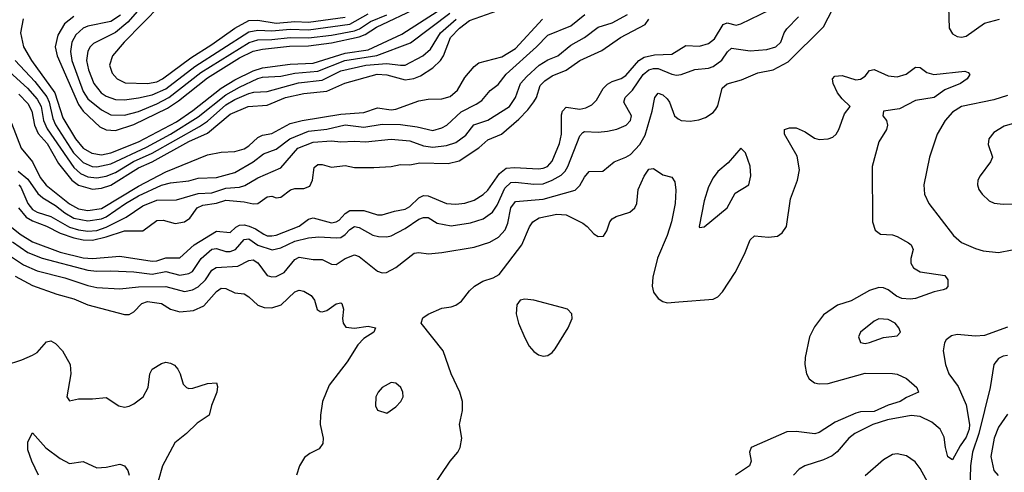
# Model space of a CAD drawing. Header units: inches. Extents: x 1682530 to 1839546, y 640742 to 791647.
# Tile 379 of 656: x 1747134 to 1751416, y 722022 to 723987. Entities that reach past the tile are written whole.
import ezdxf

# ---------------------------------------------------------------- set-up
doc = ezdxf.new("R2010")
doc.units = ezdxf.units.IN
doc.header["$MEASUREMENT"] = 0
doc.layers.add('B7742', color=7, linetype='Continuous')
doc.layers.add('B7752', color=7, linetype='Continuous')

msp = doc.modelspace()

# ---------------------------------------------------------------- linework, layer by layer
at = {"layer": 'B7742', "color": 5}
for points, elevation in [([(1747830, 724235.8), (1747603.7, 723976.3), (1747550, 723932.4), (1747455.5, 723884.5), (1747440.1, 723870), (1747430, 723850.9), (1747424.7, 723810), (1747433.3, 723770), (1747456.2, 723710), (1747488.6, 723670), (1747510, 723655.6), (1747550, 723641.1), (1747590, 723639.1), (1747650, 723648.4), (1747710, 723661.7), (1747770, 723687.7), (1747896.1, 723783.9), (1748130, 723935), (1748170, 723942.7), (1748230, 723939.2), (1748310, 723946), (1748390, 723942.8), (1748570, 723967.9), (1748650, 724012.5)], 960), ([(1747747.6, 724052.4), (1747588.8, 723890), (1747537.9, 723830), (1747524.3, 723790), (1747535.5, 723755.5), (1747557.3, 723730), (1747593.2, 723713.2), (1747690, 723709.8), (1747730, 723717.8), (1747754.7, 723730), (1747878, 723822), (1747970, 723879.1), (1748070, 723951.2), (1748130, 723984), (1748170, 723986.1), (1748250, 723973), (1748330, 723979.8), (1748390, 723976.3), (1748550, 723998.9)], 980), ([(1747114.4, 723810), (1747199.6, 723719.6), (1747252.3, 723652.3), (1747262.8, 723630), (1747278.8, 723558.8), (1747290.3, 723530.3), (1747367.9, 723410), (1747410, 723367.2), (1747449.3, 723350), (1747470, 723349), (1747530, 723361.9), (1747685.6, 723434.4), (1747789.5, 723490.5), (1747910, 723565.9), (1748030, 723661.4), (1748090, 723695.2), (1748170, 723732.2), (1748190, 723737.7), (1748270, 723742.3), (1748330, 723755.1), (1748430, 723763.4), (1748548.3, 723810), (1748687.6, 723832.4), (1748833.4, 723886.6), (1749004.3, 724015.7)], 860), ([(1747126.7, 723330), (1747170, 723295.2), (1747212.6, 723232.6), (1747234.5, 723214.5), (1747290, 723181.1), (1747330, 723148.1), (1747370, 723125.2), (1747430, 723113.4), (1747490, 723122.9), (1747510, 723131.7), (1747594.3, 723190), (1747650, 723222.2), (1747750, 723268.9), (1747790, 723278.8), (1747870, 723288), (1747910, 723299.3), (1747990, 723302.5), (1748070, 723324.4), (1748150, 723370.8), (1748194.4, 723405.6), (1748250, 723424.7), (1748309.4, 723470.6), (1748390, 723503.4), (1748470, 723512.1), (1748550, 723530.8), (1748630, 723521.5), (1748710, 723533.3), (1748790, 723532.6), (1748862.2, 723522.2), (1748930, 723506.3), (1748970, 723518.6), (1748991.7, 723530), (1749053.1, 723586.9), (1749119.7, 723620.3), (1749143.3, 723636.7), (1749180.2, 723679.8), (1749214.1, 723705.9), (1749249.2, 723750.8), (1749381.1, 723870), (1749430, 723920.1), (1749530, 723960.1), (1749592, 724010)], 760), ([(1747130, 723663.9), (1747170, 723623.5), (1747187.3, 723590), (1747198.7, 723530), (1747214, 723494), (1747253.9, 723450), (1747302.6, 723362.6), (1747361.2, 723290), (1747390, 723268.5), (1747450, 723252.2), (1747490, 723256.2), (1747530, 723269.2), (1747650, 723344.7), (1747710.7, 723370), (1747870, 723459), (1747950, 723495), (1748050, 723576.6), (1748127.9, 723610), (1748210, 723615.6), (1748290, 723650), (1748370, 723667.3), (1748470, 723676.8), (1748547.5, 723712.5), (1748688.9, 723751.1), (1748730, 723748.3), (1748810, 723726.4), (1748848.6, 723731.4), (1748876.4, 723743.6), (1748930, 723777.8), (1748964.3, 723810), (1748976.7, 723830), (1749008, 723910), (1749046.9, 723950), (1749090, 723983.8), (1749212.6, 724027.4)], 820), ([(1747130, 723270), (1747139.7, 723259.7), (1747169.8, 723190), (1747190, 723163.7), (1747210, 723151), (1747270, 723133), (1747350, 723086.8), (1747390, 723074.3), (1747430, 723069.6), (1747470, 723072.7), (1747510, 723086.6), (1747596.5, 723130), (1747670, 723179.2), (1747730, 723203.2), (1747815.3, 723204.7), (1747910, 723232.1), (1747970, 723235.8), (1748030, 723255.4), (1748090, 723260.2), (1748112.8, 723267.2), (1748170, 723301.1), (1748270, 723344), (1748344.1, 723430), (1748410, 723456.3), (1748490, 723460.8), (1748530, 723456.7), (1748590, 723460.5), (1748637.3, 723457.3), (1748750, 723469.3), (1748830, 723461.9), (1748890, 723440.4), (1748930, 723434.3), (1748990, 723440.5), (1749030, 723454.1), (1749074.3, 723485.7), (1749108.6, 723531.4), (1749170, 723551.4), (1749264.6, 723610), (1749290.7, 723650), (1749312.3, 723710), (1749339, 723741), (1749392.9, 723790), (1749430, 723813.3), (1749474.5, 723830), (1749530, 723876.8), (1749590, 723910.1), (1749650, 723954.3), (1749710, 723974.4), (1749777.3, 724010)], 740), ([(1747149.4, 723990.6), (1747138.2, 723930), (1747150.1, 723870), (1747185.3, 723810), (1747287.4, 723670), (1747321.7, 723561.7), (1747376.4, 723470), (1747410, 723430), (1747447.3, 723407.3), (1747490, 723400.9), (1747530, 723408.7), (1747650, 723456.6), (1747815.4, 723544.6), (1747886.4, 723593.6), (1748010, 723690.7), (1748070, 723726.9), (1748150, 723766.1), (1748190, 723778.5), (1748310, 723794.5), (1748410, 723798.8), (1748550, 723842), (1748650, 723856.4), (1748795.2, 723924.8), (1748970, 724035.5)], 880), ([(1747370, 724000.8), (1747328.3, 723970), (1747299.4, 723920.6), (1747289, 723870), (1747297, 723830), (1747390, 723618.5), (1747410.4, 723590.4), (1747482.6, 723522.6), (1747510, 723509.7), (1747550, 723506.2), (1747630, 723531.7), (1747776.8, 723603.2), (1747824.4, 723635.6), (1747950, 723735.2), (1748090, 723821.4), (1748150, 723850.9), (1748190, 723859.7), (1748307.7, 723872.3), (1748390, 723873.4), (1748490, 723887), (1748610, 723912.4), (1748637, 723923), (1748685.6, 723954.4), (1748870, 724042.2)], 920), ([(1747572.7, 724007.3), (1747530, 723979.4), (1747430, 723958.7), (1747409.4, 723950.6), (1747377.8, 723922.2), (1747360.8, 723890), (1747355.1, 723850), (1747360.8, 723810), (1747410, 723675.4), (1747430, 723643.9), (1747490, 723596.1), (1747530, 723574.5), (1747590, 723572.6), (1747650, 723588.6), (1747730, 723622.2), (1747782.4, 723650), (1747922.1, 723757.9), (1748131.6, 723888.4), (1748170, 723899.7), (1748230, 723900.8), (1748310, 723909.8), (1748390, 723908.3), (1748490, 723920.6), (1748590, 723939.5), (1748611.5, 723948.5), (1748659.7, 723980.3), (1748730, 724008.8)], 940), ([(1747057.6, 723790), (1747167.5, 723690), (1747210, 723641.9), (1747226.9, 723610), (1747238.2, 723550), (1747252.9, 723512.9), (1747370, 723346.3), (1747399, 723319), (1747430, 723304.4), (1747470, 723300.5), (1747510, 723308), (1747550, 723323.4), (1747629, 723371), (1747710, 723407.7), (1747916.6, 723523.4), (1747950, 723546.5), (1748030, 723618.1), (1748070, 723641.2), (1748130, 723667.2), (1748152.6, 723672.6), (1748210, 723675.2), (1748346.3, 723713.7), (1748450, 723724.8), (1748530, 723765.4), (1748638.5, 723790), (1748730, 723797.7), (1748790, 723789.3), (1748810, 723790.6), (1748887.4, 723830), (1748920.5, 723859.5), (1748963.4, 723930), (1749032.2, 723990)], 840), ([(1747097.9, 723537.9), (1747141.1, 723430), (1747190.1, 723370), (1747222.4, 723302.4), (1747248.8, 723268.8), (1747350, 723188.2), (1747390, 723166.8), (1747430, 723158.5), (1747490, 723168), (1747650, 723265), (1747770, 723327.5), (1747950, 723400.5), (1748010, 723412.4), (1748070, 723415), (1748110, 723426.9), (1748130, 723439.2), (1748170, 723475.9), (1748190, 723485.5), (1748230, 723493.9), (1748310, 723536.6), (1748362, 723550), (1748530, 723577.9), (1748630, 723584.7), (1748690, 723604.7), (1748750, 723596.4), (1748770, 723599.4), (1748870, 723635.6), (1748910, 723642.9), (1748970, 723643.7), (1749005.7, 723654.3), (1749038.5, 723681.5), (1749070, 723736.2), (1749110, 723784), (1749130, 723799.8), (1749230, 723825.8), (1749290, 723862.8), (1749406.8, 723990)], 780), ([(1747129.3, 723170), (1747162.7, 723130), (1747190, 723113.6), (1747250, 723091), (1747310, 723061), (1747370, 723039.8), (1747410, 723031.4), (1747450, 723030.6), (1747510, 723044), (1747590, 723071.1), (1747670, 723071.2), (1747730, 723115.1), (1747757.3, 723117.3), (1747810, 723102.5), (1747850, 723109.4), (1747873.8, 723126.2), (1747906, 723170), (1747930, 723182.1), (1747990, 723190.8), (1748030, 723203.7), (1748110, 723196.8), (1748150, 723187.6), (1748170, 723188.8), (1748210, 723218.3), (1748230, 723220.9), (1748250, 723214.6), (1748270, 723217), (1748312, 723248), (1748330, 723254.1), (1748370, 723255), (1748395.1, 723264.9), (1748406.7, 723290), (1748414.1, 723345.9), (1748430, 723358), (1748450, 723359.1), (1748490, 723347.8), (1748550, 723353.8), (1748590, 723345.2), (1748674.7, 723345.3), (1748749.9, 723350.1), (1748790, 723358.9), (1748830, 723357.6), (1748874.3, 723365.7), (1748996.6, 723363.4), (1749045.6, 723374.4), (1749130, 723430.9), (1749170, 723465.8), (1749229.2, 723490.8), (1749304.1, 723555.9), (1749343.9, 723596.1), (1749370, 723630.9), (1749381.4, 723650), (1749398, 723702), (1749417.4, 723722.6), (1749450, 723743.6), (1749510, 723768.4), (1749570, 723810.1), (1749665.6, 723854.4), (1749746.5, 723910), (1749853.7, 723966.3), (1749870, 723989.3)], 720), ([(1747091.8, 723091.8), (1747135.9, 723055.9), (1747190, 723023.3), (1747310, 722977.7), (1747410, 722953.9), (1747450, 722950.3), (1747570, 722961.1), (1747710, 722939), (1747730, 722940.1), (1747770, 722952.9), (1747830, 722953.7), (1747892.6, 723010), (1747990, 723069.7), (1748050, 723063.1), (1748073.6, 723086.4), (1748090, 723094.9), (1748110, 723096.4), (1748131.6, 723091.6), (1748159.8, 723079.8), (1748195.6, 723055.6), (1748210, 723049.5), (1748230, 723048.5), (1748250, 723052.2), (1748348.9, 723091.1), (1748390, 723121.3), (1748410, 723126.9), (1748490, 723106), (1748510, 723109.3), (1748522.6, 723117.4), (1748550, 723145.2), (1748570, 723158.2), (1748630, 723158.6), (1748690, 723139.5), (1748710, 723139.5), (1748763.3, 723156.7), (1748810, 723164.2), (1748830, 723176.6), (1748870, 723213.5), (1748890, 723223.8), (1748910, 723222.7), (1748990, 723189.6), (1749030, 723186.1), (1749070, 723190.6), (1749110, 723203.3), (1749150, 723227.9), (1749170, 723247.8), (1749220.9, 723319.1), (1749250, 723342.5), (1749285.6, 723345.6), (1749390, 723340.3), (1749410, 723342.2), (1749428.8, 723350), (1749450, 723372.6), (1749480.7, 723450), (1749490.7, 723490), (1749490, 723574), (1749494.6, 723590), (1749510, 723607.7), (1749570, 723599.4), (1749595.4, 723604.6), (1749622.5, 723617.5), (1749642.4, 723637.6), (1749671.5, 723688.5), (1749690, 723707.5), (1749710, 723719.7), (1749750, 723732.4), (1749770, 723745.4), (1749826.9, 723810), (1749850, 723824.2), (1749895.1, 723835.1), (1749970, 723837.8), (1750000, 723856.6)], 680), ([(1747102.7, 723022.7), (1747170, 722976.2), (1747232.4, 722952.4), (1747430, 722900.5), (1747470, 722895.1), (1747530, 722897.3), (1747630, 722892.6), (1747710, 722882.1), (1747770, 722893.4), (1747830, 722878.2), (1747870, 722884.8), (1747886, 722894), (1747923.2, 722950), (1747970, 722991.1), (1747990, 722993.4), (1748030, 722980.8), (1748050, 722980.7), (1748072.8, 722990), (1748110, 723032.4), (1748130, 723035.3), (1748170, 723008.8), (1748232.5, 722987.5), (1748270, 722996.6), (1748330, 723026.3), (1748390, 723040.1), (1748435.2, 723044.8), (1748510, 723039.6), (1748530, 723042.3), (1748550, 723054), (1748570, 723077.1), (1748590, 723089.2), (1748610, 723084.7), (1748670, 723051.6), (1748694.5, 723045.5), (1748730, 723044.1), (1748750, 723049.6), (1748810, 723080.8), (1748870, 723120.8), (1748890, 723129), (1748910, 723128), (1748950, 723103.4), (1749010, 723092.1), (1749094.5, 723105.5), (1749150, 723122.7), (1749190, 723151.4), (1749210, 723181.7), (1749244.1, 723255.9), (1749270, 723279.9), (1749290, 723282.6), (1749370, 723273.6), (1749410, 723275.4), (1749450, 723290.1), (1749487.9, 723312.1), (1749506, 723330), (1749517.9, 723350), (1749570, 723483.7), (1749582.4, 723497.6), (1749590, 723501.7), (1749650, 723498.8), (1749690, 723503.7), (1749730, 723512.4), (1749770.9, 723530), (1749790.4, 723549.6), (1749794.1, 723570), (1749760.9, 723630), (1749766.5, 723650), (1749798.7, 723681.3), (1749845.8, 723750), (1749870, 723769.7), (1749890, 723775.5), (1749910, 723774.9), (1749970, 723751.5), (1749990, 723747), (1750000, 723748)], 660), ([(1747086, 722966), (1747150, 722922.5), (1747210, 722896.7), (1747330, 722867.2), (1747430, 722833.8), (1747470, 722825.1), (1747570, 722819.4), (1747650, 722826.9), (1747770, 722828.3), (1747850, 722807.5), (1747885.4, 722814.6), (1747910, 722827.5), (1747941.6, 722858.4), (1747970, 722899.5), (1747988.3, 722911.7), (1748083, 722917), (1748130, 722941.2), (1748150, 722944.2), (1748170, 722931.7), (1748210, 722876.6), (1748230.9, 722870.9), (1748250, 722872.7), (1748283.7, 722890), (1748330, 722946.4), (1748350, 722955.7), (1748410, 722945.8), (1748450, 722946.7), (1748490, 722926), (1748510, 722924), (1748549.9, 722950.1), (1748590, 722966.5), (1748610, 722959.7), (1748690, 722896), (1748710, 722888.9), (1748729.8, 722890.2), (1748770, 722911.7), (1748850, 722973.2), (1748870, 722976.5), (1748911.2, 722971.2), (1748970, 722977.1), (1749110, 722999.2), (1749178.8, 723021.2), (1749216.7, 723043.3), (1749244.4, 723075.6), (1749256.3, 723103.7), (1749270, 723170.2), (1749290, 723198.2), (1749410, 723208.1), (1749550, 723247.4), (1749570, 723267.2), (1749590, 723303.2), (1749610, 723328.1), (1749670, 723330.2), (1749719.7, 723370), (1749770, 723390.1), (1749790, 723402.8), (1749830, 723445), (1749853.8, 723486.2), (1749884.8, 723590), (1749896, 723650), (1749910, 723668.7), (1749930, 723661.6), (1749950, 723643.6), (1749959.4, 723630), (1749981.8, 723570), (1749996.7, 723556.7), (1750000, 723555.1)], 640), ([(1748919.1, 721940.9), (1749006.6, 722070), (1749039.8, 722110), (1749049.8, 722130), (1749056.1, 722170), (1749046.6, 722230), (1749059.3, 722290), (1749059.4, 722330), (1749048.2, 722370), (1749010.6, 722450), (1748974.8, 722550), (1748879.6, 722670), (1748887, 722693), (1748910, 722708.5), (1748970, 722735.3), (1749010, 722740.3), (1749030, 722748.5), (1749054.5, 722765.5), (1749089.8, 722810.2), (1749111.6, 722830), (1749148.4, 722851.6), (1749193.6, 722866.4), (1749218.8, 722881.2), (1749317.5, 723010), (1749351.6, 723088.4), (1749365.3, 723110), (1749392.9, 723127.1), (1749470, 723143), (1749510, 723140.1), (1749583.4, 723103.4), (1749601.7, 723090), (1749630, 723057.1), (1749650, 723046), (1749672.5, 723047.5), (1749687.6, 723070), (1749700.5, 723110), (1749710, 723122.4), (1749727.1, 723132.9), (1749787.8, 723152.2), (1749808.9, 723171.1), (1749817.2, 723190), (1749823.1, 723250), (1749850, 723308.2), (1749870, 723338.4), (1749890, 723341.6), (1749930, 723314), (1749970, 723303.8), (1749983.2, 723283.2), (1749987.4, 723247.4), (1749983.9, 723190), (1749968.3, 723110), (1749949, 723050), (1749907.7, 722952.3), (1749886.9, 722870), (1749883.8, 722830), (1749890, 722804.9), (1749910, 722777.4), (1749930, 722764.2), (1749950, 722758), (1750000, 722762.1)], 620), ([(1747113.7, 722873.7), (1747190, 722833.8), (1747295.2, 722795.2), (1747370, 722776), (1747430, 722748.6), (1747590, 722706.8), (1747610, 722707), (1747630, 722719.2), (1747664.9, 722755.1), (1747690, 722764), (1747750, 722754.5), (1747790.4, 722730.4), (1747830, 722718.8), (1747890, 722725.2), (1747935.3, 722744.7), (1747990, 722807.9), (1748010, 722822.1), (1748030, 722820.5), (1748070, 722800.9), (1748110, 722796.5), (1748130, 722784.5), (1748170, 722747.9), (1748197.3, 722737.3), (1748230, 722735.7), (1748270.6, 722749.4), (1748330, 722805.8), (1748350, 722812.5), (1748370, 722808.3), (1748400.9, 722790), (1748415.4, 722770), (1748428.3, 722728.3), (1748440.8, 722720.8), (1748450, 722718.3), (1748470, 722725.3), (1748510, 722754.2), (1748530, 722758), (1748535.1, 722755.1), (1748542.2, 722730), (1748538.2, 722690), (1748540.7, 722670), (1748552.3, 722652.3), (1748590, 722647.3), (1748650, 722656.5), (1748681, 722650), (1748673.4, 722630), (1748630, 722602.7), (1748603.8, 722576.2), (1748558.1, 722501.9), (1748479.8, 722400.2), (1748451.2, 722330), (1748441.6, 722270), (1748440.7, 722230), (1748453.2, 722170), (1748452.8, 722147.2), (1748435.6, 722124.4), (1748395.9, 722104.1), (1748373.2, 722086.8), (1748350.3, 722050), (1748338.3, 722010)], 620), ([(1747072.6, 722487.4), (1747144, 722510), (1747190, 722530.3), (1747210, 722542.6), (1747250, 722588.9), (1747270, 722593), (1747290, 722581.8), (1747319.7, 722550), (1747352.9, 722490), (1747355.8, 722450), (1747338.7, 722350), (1747350, 722333), (1747390, 722341.7), (1747450, 722340.4), (1747510, 722346.7), (1747564.9, 722310), (1747590, 722304.9), (1747610, 722308.9), (1747630, 722319.5), (1747671, 722350), (1747692.4, 722390), (1747699.7, 722450), (1747709.7, 722470), (1747750, 722495.2), (1747770, 722500.3), (1747790, 722496.5), (1747806.7, 722486.7), (1747821.3, 722470), (1747831.8, 722450), (1747845.1, 722405.1), (1747858.8, 722390), (1747870, 722385.7), (1747887.4, 722387.4), (1747950, 722407.4), (1747990, 722410.4), (1747994.8, 722394.8), (1747991.9, 722370), (1747968.5, 722311.5), (1747958.4, 722270), (1747905.1, 722234.9), (1747859.5, 722190), (1747808.9, 722150), (1747754.6, 722050), (1747736.5, 721983.5)], 580), ([(1747215.5, 722010), (1747186.7, 722070), (1747170, 722119), (1747170, 722154.8), (1747190, 722193), (1747247.7, 722127.7), (1747310, 722081.8), (1747350, 722060.2), (1747410, 722068.9), (1747470, 722041.7), (1747510, 722044.6), (1747570, 722057.6), (1747590.3, 722050.3), (1747604, 722030), (1747610.3, 722010.3)], 560)]:
    msp.add_lwpolyline(points, dxfattribs=dict(at, elevation=elevation))
for points, elevation in [([(1749330, 722774.5), (1749310.3, 722769.7), (1749295.3, 722750), (1749292.9, 722710), (1749303.2, 722670), (1749330, 722606), (1749349.1, 722570), (1749370, 722546.3), (1749390, 722532.7), (1749410, 722526.7), (1749430, 722528.9), (1749450, 722542), (1749462.4, 722557.6), (1749519, 722650), (1749536.4, 722690), (1749534.5, 722710), (1749515.5, 722730), (1749490, 722738.3), (1749370, 722769.8)], 620), ([(1748750, 722411.6), (1748710.7, 722390), (1748693, 722370), (1748683, 722350), (1748680.7, 722310), (1748690, 722291.3), (1748730, 722278.8), (1748770, 722306), (1748792, 722330), (1748802, 722350), (1748800.7, 722370), (1748791.8, 722390), (1748770, 722409.3)], 640)]:
    msp.add_lwpolyline(points, close=True, dxfattribs=dict(at, elevation=elevation))
at = {"layer": 'B7752', "color": 5}
for points, elevation in [([(1751170, 724134.8), (1751176.2, 723950), (1751190, 723926.2), (1751210, 723915.2), (1751230, 723911.2), (1751250, 723916.5), (1751330, 723971.8), (1751394.5, 723990)], 640), ([(1750000, 723555.1), (1750010.2, 723550.2), (1750050, 723547.1), (1750087.2, 723552.8), (1750116.8, 723563.2), (1750150, 723584.2), (1750161.5, 723598.5), (1750170, 723613.4), (1750189.3, 723690), (1750210, 723709.4), (1750273.2, 723726.8), (1750343.1, 723756.9), (1750410, 723770.1), (1750475.6, 723804.4), (1750630, 723956.5), (1750670, 724034.5)], 640), ([(1750000, 723856.6), (1750030, 723875.3), (1750090, 723872.1), (1750130, 723883.4), (1750155.6, 723904.4), (1750193.1, 723966.9), (1750210, 723974.4), (1750250, 723964.2), (1750270, 723969), (1750396.4, 724030)], 680), ([(1750000, 723748), (1750010, 723749), (1750070, 723771.8), (1750130, 723776.8), (1750150, 723784.5), (1750187.9, 723812.1), (1750212.3, 723847.7), (1750230, 723863.7), (1750310, 723851.6), (1750382.4, 723857.6), (1750422.4, 723870), (1750443.7, 723890), (1750458, 723930), (1750470, 723947.1), (1750520.6, 723999.4)], 660), ([(1750000, 722762.1), (1750150, 722774.4), (1750170, 722784.7), (1750190, 722805.2), (1750244.6, 722890), (1750285.8, 722970), (1750310, 723031.6), (1750330, 723048.2), (1750390, 723042.9), (1750430, 723048.1), (1750450, 723061.7), (1750468.7, 723090), (1750485.3, 723210), (1750516.5, 723290), (1750524.7, 723335.3), (1750514.2, 723394.2), (1750460.3, 723490), (1750459.7, 723510), (1750481.5, 723518.5), (1750510, 723517.8), (1750550, 723500.2), (1750590, 723473.7), (1750610, 723466.8), (1750650, 723469.4), (1750670, 723476.8), (1750684.4, 723490), (1750695.8, 723510), (1750720.6, 723579.4), (1750745.6, 723610), (1750710, 723643.9), (1750689.9, 723669.9), (1750671.8, 723710), (1750668.4, 723730), (1750678, 723742), (1750710, 723744.5), (1750770, 723726.5), (1750790, 723729.1), (1750810, 723742.6), (1750830, 723767), (1750850, 723771.6), (1750910, 723743.2), (1750950, 723739.6), (1750988.8, 723751.2), (1751030, 723781.3), (1751050, 723780.4), (1751078.6, 723758.6), (1751109.2, 723749.2), (1751243.5, 723763.5), (1751258.5, 723758.5), (1751266, 723750), (1751253.4, 723730), (1751224.9, 723710), (1751157.4, 723682.6), (1751110, 723649.9), (1751030, 723636.2), (1750960.3, 723599.7), (1750890.4, 723589.6), (1750887.9, 723570), (1750903.5, 723550), (1750908.2, 723530), (1750903.7, 723510), (1750870, 723456.8), (1750840.6, 723350), (1750842, 723110), (1750853.7, 723073.7), (1750876.7, 723056.7), (1750930, 723053.2), (1750950, 723046.7), (1750999.1, 723019.1), (1751010.2, 723010), (1751018.6, 722990), (1751009.3, 722950), (1751009.4, 722930.6), (1751020.2, 722910), (1751050, 722892.7), (1751156.9, 722876.9), (1751170, 722858), (1751170, 722828.7), (1751161.4, 722818.6), (1751150, 722814.5), (1751110, 722806.3), (1751030, 722777.5), (1751006.8, 722773.2), (1750970, 722776.4), (1750946.7, 722786.7), (1750910, 722814.2), (1750890, 722823.1), (1750870, 722824.6), (1750830, 722811.8), (1750750, 722766.7), (1750690, 722748.3), (1750630, 722705.9), (1750590, 722654), (1750568.6, 722610), (1750550, 722521.2), (1750548.4, 722490), (1750555.9, 722450), (1750567.7, 722427.7), (1750590.8, 722410.8), (1750610, 722406.5), (1750650, 722408.1), (1750810, 722452.6), (1750930, 722450.8), (1750950, 722447.5), (1750990, 722429.4), (1751034.7, 722390), (1751043.1, 722370), (1750990, 722347.2), (1750963.2, 722330), (1750910, 722313.7), (1750850, 722286), (1750790, 722285.1), (1750770, 722279.1), (1750680.6, 722239.4), (1750610, 722195.2), (1750591.4, 722188.6), (1750510, 722199.7), (1750470, 722198.2), (1750314.9, 722130), (1750308, 722110), (1750315.5, 722070), (1750306.9, 722050), (1750247.3, 722010)], 620), ([(1751430, 723657.7), (1751370, 723640.2), (1751230, 723610.4), (1751190, 723585.3), (1751158.4, 723550), (1751123.5, 723490), (1751090.2, 723390), (1751065.7, 723270), (1751068.8, 723230), (1751087, 723190), (1751194, 723050), (1751230, 723020.6), (1751290, 722993.8), (1751324.1, 722984.1), (1751390, 722976.5), (1751450, 722988.1)], 640), ([(1751490, 723546.3), (1751414.4, 723525.6), (1751370, 723498), (1751348.7, 723470), (1751345.9, 723445.9), (1751363.8, 723390), (1751356, 723370), (1751310, 723309.6), (1751301, 723290), (1751298.4, 723270), (1751304.5, 723250), (1751318.9, 723230), (1751350, 723200.9), (1751371.3, 723191.3), (1751410, 723185.8), (1751450, 723187.9)], 660), ([(1751430, 722652.9), (1751330, 722616.8), (1751290, 722613.5), (1751210, 722619.8), (1751185.5, 722614.5), (1751162.4, 722597.6), (1751155.4, 722584.6), (1751150.2, 722550), (1751159.7, 722490), (1751174.7, 722450), (1751215.2, 722395.2), (1751250, 722315.2), (1751264.2, 722230), (1751263.4, 722210), (1751250, 722174), (1751223.2, 722136.8), (1751190, 722075.8), (1751170, 722089.6), (1751159.2, 722130), (1751154.1, 722174.1), (1751137.1, 722210), (1751100.2, 722240.2), (1751050, 722263.9), (1751010, 722268.5), (1750907.2, 722250), (1750844, 722230), (1750764.9, 722190), (1750739.7, 722170), (1750688.6, 722111.4), (1750666.5, 722093.5), (1750630, 722076.3), (1750548, 722050), (1750524, 722036), (1750499.6, 722010)], 640), ([(1751430, 722529.8), (1751410, 722526.4), (1751390, 722516), (1751370.3, 722490), (1751354.8, 722390), (1751304.2, 722190), (1751276.9, 722110), (1751268.6, 722050), (1751264.7, 721890)], 660), ([(1751430, 722273.8), (1751390, 722217.6), (1751371.3, 722170), (1751357, 722090), (1751370, 722030.3), (1751388.3, 722008.3)], 680), ([(1751090, 721965.1), (1751050, 722038.7), (1751027.7, 722067.7), (1750990, 722093.3), (1750950, 722102.4), (1750930, 722098.7), (1750890, 722075.6), (1750810, 722006.2)], 660)]:
    msp.add_lwpolyline(points, dxfattribs=dict(at, elevation=elevation))
at = {"layer": 'B7752', "color": 5, "elevation": 640}
for points in [[(1750270, 723429), (1750214.3, 723365.7), (1750170, 723327.6), (1750150, 723300.7), (1750130, 723262), (1750110, 723201.2), (1750088, 723090), (1750090, 723084.7), (1750110, 723087.3), (1750210, 723170.3), (1750245.4, 723234.6), (1750305.1, 723270), (1750314, 723310), (1750311.1, 723351.1), (1750290, 723408.7)], [(1750870, 722688.2), (1750850, 722678.9), (1750790.5, 722630), (1750781.6, 722610), (1750790, 722586.4), (1750810, 722581.1), (1750830, 722585.5), (1750890, 722606.9), (1750950, 722614), (1750963.7, 722630), (1750957.6, 722650), (1750940.7, 722670), (1750910, 722685.4)]]:
    msp.add_lwpolyline(points, close=True, dxfattribs=at)

doc.saveas('drawing.dxf')
